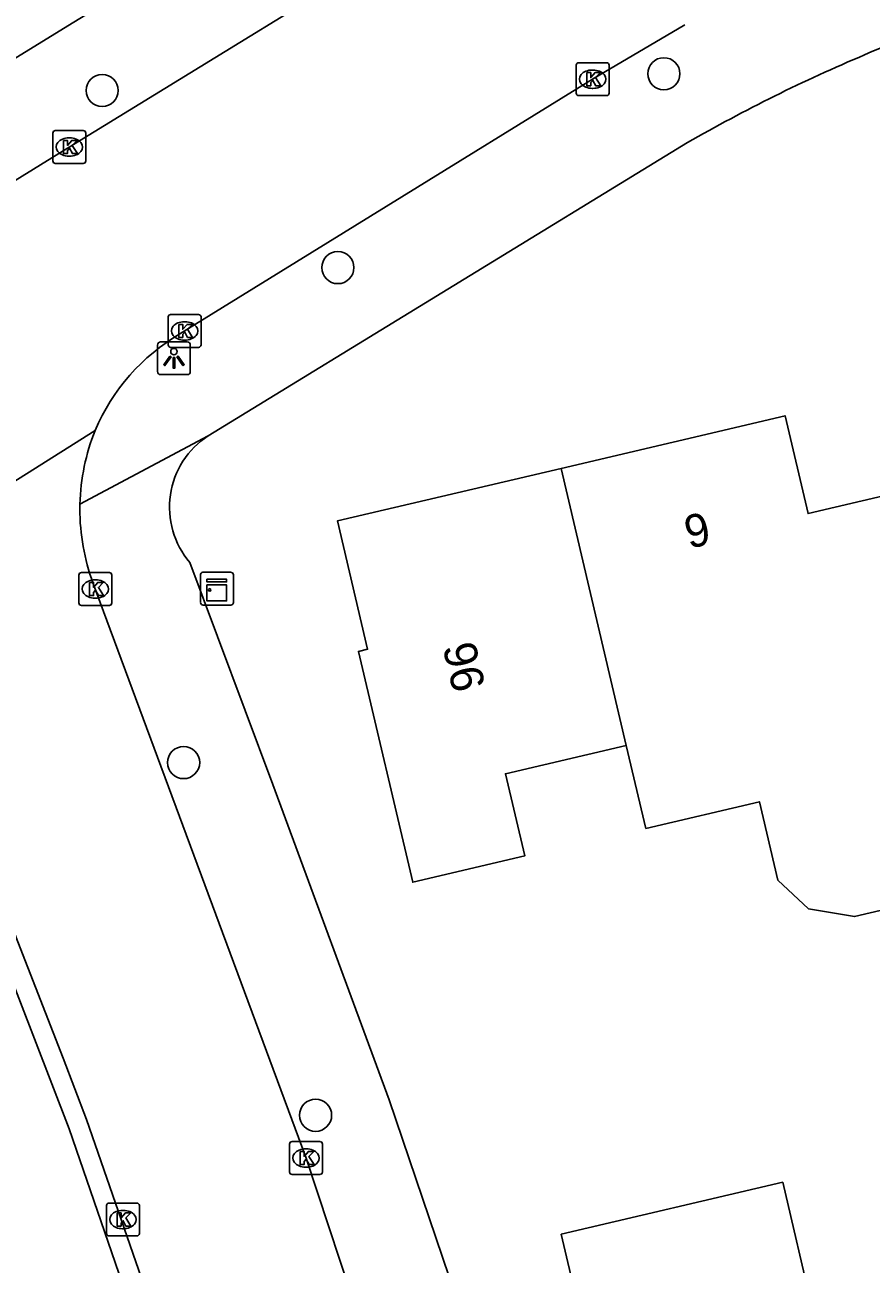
# Model space of a CAD drawing. Extents: x 157663 to 158496, y 379212 to 380934.
# Drawn here: x 158267.07 to 158292.83, y 380643.22 to 380680.97 of the extents above; entities that cross this region are included whole.
import ezdxf

# ---------------------------------------------------------------- set-up
doc = ezdxf.new("R2010")
doc.units = 0
for name, color, linetype in [('IMGEO_Boom', 7, 'Continuous'), ('IMGEO_Kast', 7, 'Continuous'), ('IMGEO_Kolk', 7, 'Continuous'), ('IMGEO_Lichtpunt', 7, 'Continuous'), ('IMGEO_Pand', 7, 'Continuous'), ('IMGEO_Pand_nummerreeks', 7, 'Continuous'), ('IMGEO_Rijbaan_lokaal_open', 7, 'Continuous'), ('IMGEO_Voetpad_open', 7, 'Continuous')]:
    doc.layers.add(name, color=color, linetype=linetype)

msp = doc.modelspace()

# ---------------------------------------------------------------- linework, layer by layer
at = {"layer": 'IMGEO_Boom'}
for centre in [(158286.521, 380679.48), (158269.424, 380678.969), (158276.598, 380673.576), (158271.903, 380658.501), (158275.92, 380647.76)]:
    msp.add_circle(centre, 0.489, dxfattribs=at)
at = {"layer": 'IMGEO_Kast'}
for p, q in [((158272.417, 380663.372), (158272.417, 380664.213)), ((158272.417, 380664.213), (158272.417, 380663.372)), ((158272.492, 380664.297), (158273.333, 380664.297)), ((158273.333, 380664.297), (158272.492, 380664.297)), ((158273.417, 380664.222), (158273.417, 380663.381)), ((158273.417, 380663.381), (158273.417, 380664.222)), ((158273.342, 380663.297), (158272.501, 380663.297)), ((158272.501, 380663.297), (158273.342, 380663.297))]:
    msp.add_line(p, q, dxfattribs=at)
for points in [[(158272.612, 380664.087), (158273.212, 380664.087), (158273.212, 380664.002), (158272.612, 380664.002), (158272.612, 380664.087)], [(158272.612, 380663.912), (158273.212, 380663.912), (158273.212, 380663.423), (158272.612, 380663.423), (158272.612, 380663.912)]]:
    msp.add_lwpolyline(points, dxfattribs=at)
msp.add_circle((158272.696, 380663.761), 0.0377, dxfattribs=at)
for centre, start, end in [((158272.495, 380664.219), 92.4484, 184.2845), ((158272.495, 380664.219), 92.4484, 184.2845), ((158273.339, 380664.219), 2.4484, 94.2845), ((158273.339, 380664.219), 2.4484, 94.2845), ((158272.495, 380663.375), 182.4484, 274.2845), ((158272.495, 380663.375), 182.4484, 274.2845), ((158273.339, 380663.375), 272.4484, 4.2845), ((158273.339, 380663.375), 272.4484, 4.2845)]:
    msp.add_arc(centre, 0.0779, start, end, dxfattribs=at)
at = {"layer": 'IMGEO_Kolk'}
for p, q in [((158283.852, 380678.888), (158283.852, 380679.74)), ((158283.927, 380679.814), (158284.779, 380679.814)), ((158284.34, 380679.594), (158284.365, 380679.594)), ((158284.853, 380679.74), (158284.853, 380678.888)), ((158284.779, 380678.814), (158283.927, 380678.814)), ((158284.363, 380679.034), (158284.338, 380679.034)), ((158267.923, 380676.823), (158267.923, 380677.675)), ((158267.998, 380677.749), (158268.85, 380677.749)), ((158268.924, 380677.675), (158268.924, 380676.823)), ((158268.411, 380677.529), (158268.436, 380677.529)), ((158268.434, 380676.969), (158268.409, 380676.969)), ((158268.85, 380676.749), (158267.998, 380676.749)), ((158271.432, 380671.222), (158271.432, 380672.074)), ((158271.507, 380672.148), (158272.359, 380672.148)), ((158272.433, 380672.074), (158272.433, 380671.222)), ((158271.92, 380671.928), (158271.945, 380671.928)), ((158271.943, 380671.368), (158271.918, 380671.368)), ((158272.359, 380671.148), (158271.507, 380671.148)), ((158268.716, 380663.362), (158268.716, 380664.214)), ((158268.791, 380664.288), (158269.643, 380664.288)), ((158269.204, 380664.068), (158269.229, 380664.068)), ((158269.717, 380664.214), (158269.717, 380663.362)), ((158269.227, 380663.508), (158269.202, 380663.508)), ((158269.643, 380663.288), (158268.791, 380663.288)), ((158275.127, 380646.033), (158275.127, 380646.885)), ((158275.202, 380646.959), (158276.054, 380646.959)), ((158275.615, 380646.739), (158275.64, 380646.739)), ((158276.128, 380646.885), (158276.128, 380646.033)), ((158276.054, 380645.959), (158275.202, 380645.959)), ((158275.638, 380646.179), (158275.613, 380646.179)), ((158269.555, 380644.159), (158269.555, 380645.011)), ((158269.63, 380645.085), (158270.482, 380645.085)), ((158270.043, 380644.865), (158270.068, 380644.865)), ((158270.556, 380645.011), (158270.556, 380644.159)), ((158270.482, 380644.085), (158269.63, 380644.085)), ((158270.066, 380644.305), (158270.041, 380644.305))]:
    msp.add_line(p, q, dxfattribs=at)
for points in [[(158283.852, 380678.888), (158283.852, 380679.74)], [(158283.927, 380679.814), (158284.779, 380679.814)], [(158284.853, 380679.74), (158284.853, 380678.888)], [(158284.173, 380679.514), (158284.296, 380679.514), (158284.296, 380679.363), (158284.426, 380679.514), (158284.59, 380679.514), (158284.444, 380679.363), (158284.597, 380679.114), (158284.445, 380679.114), (158284.36, 380679.278), (158284.296, 380679.211), (158284.296, 380679.114), (158284.173, 380679.114), (158284.173, 380679.514)], [(158284.779, 380678.814), (158283.927, 380678.814)], [(158267.923, 380676.823), (158267.923, 380677.675)], [(158267.998, 380677.749), (158268.85, 380677.749)], [(158268.924, 380677.675), (158268.924, 380676.823)], [(158268.244, 380677.449), (158268.367, 380677.449), (158268.367, 380677.298), (158268.497, 380677.449), (158268.661, 380677.449), (158268.515, 380677.298), (158268.668, 380677.049), (158268.516, 380677.049), (158268.431, 380677.213), (158268.367, 380677.146), (158268.367, 380677.049), (158268.244, 380677.049), (158268.244, 380677.449)], [(158268.85, 380676.749), (158267.998, 380676.749)], [(158271.432, 380671.222), (158271.432, 380672.074)], [(158271.507, 380672.148), (158272.359, 380672.148)], [(158272.433, 380672.074), (158272.433, 380671.222)], [(158271.753, 380671.848), (158271.876, 380671.848), (158271.876, 380671.697), (158272.006, 380671.848), (158272.17, 380671.848), (158272.024, 380671.697), (158272.177, 380671.448), (158272.025, 380671.448), (158271.94, 380671.612), (158271.876, 380671.545), (158271.876, 380671.448), (158271.753, 380671.448), (158271.753, 380671.848)], [(158272.359, 380671.148), (158271.507, 380671.148)], [(158268.716, 380663.362), (158268.716, 380664.214)], [(158268.791, 380664.288), (158269.643, 380664.288)], [(158269.717, 380664.214), (158269.717, 380663.362)], [(158269.037, 380663.988), (158269.16, 380663.988), (158269.16, 380663.837), (158269.29, 380663.988), (158269.454, 380663.988), (158269.308, 380663.837), (158269.461, 380663.588), (158269.309, 380663.588), (158269.224, 380663.752), (158269.16, 380663.685), (158269.16, 380663.588), (158269.037, 380663.588), (158269.037, 380663.988)], [(158269.643, 380663.288), (158268.791, 380663.288)], [(158275.127, 380646.033), (158275.127, 380646.885)], [(158275.202, 380646.959), (158276.054, 380646.959)], [(158276.128, 380646.885), (158276.128, 380646.033)], [(158275.448, 380646.659), (158275.571, 380646.659), (158275.571, 380646.508), (158275.701, 380646.659), (158275.865, 380646.659), (158275.719, 380646.508), (158275.872, 380646.259), (158275.72, 380646.259), (158275.635, 380646.423), (158275.571, 380646.356), (158275.571, 380646.259), (158275.448, 380646.259), (158275.448, 380646.659)], [(158276.054, 380645.959), (158275.202, 380645.959)], [(158269.555, 380644.159), (158269.555, 380645.011)], [(158269.63, 380645.085), (158270.482, 380645.085)], [(158270.556, 380645.011), (158270.556, 380644.159)], [(158269.876, 380644.785), (158269.999, 380644.785), (158269.999, 380644.634), (158270.129, 380644.785), (158270.293, 380644.785), (158270.147, 380644.634), (158270.3, 380644.385), (158270.148, 380644.385), (158270.063, 380644.549), (158269.999, 380644.482), (158269.999, 380644.385), (158269.876, 380644.385), (158269.876, 380644.785)], [(158270.482, 380644.085), (158269.63, 380644.085)]]:
    msp.add_lwpolyline(points, dxfattribs=at)
for centre, start, end in [((158283.929, 380679.738), 91.552, 178.448), ((158283.929, 380679.738), 91.552, 178.448), ((158284.777, 380679.738), 1.552, 88.448), ((158284.777, 380679.738), 1.552, 88.448), ((158283.929, 380678.89), 181.552, 268.448), ((158283.929, 380678.89), 181.552, 268.448), ((158284.777, 380678.89), 271.552, 358.448), ((158284.777, 380678.89), 271.552, 358.448), ((158268, 380677.673), 91.552, 178.448), ((158268, 380677.673), 91.552, 178.448), ((158268.848, 380677.673), 1.552, 88.448), ((158268.848, 380677.673), 1.552, 88.448), ((158268, 380676.825), 181.552, 268.448), ((158268, 380676.825), 181.552, 268.448), ((158268.848, 380676.825), 271.552, 358.448), ((158268.848, 380676.825), 271.552, 358.448), ((158271.509, 380672.072), 91.552, 178.448), ((158271.509, 380672.072), 91.552, 178.448), ((158272.357, 380672.072), 1.552, 88.448), ((158272.357, 380672.072), 1.552, 88.448), ((158271.509, 380671.224), 181.552, 268.448), ((158271.509, 380671.224), 181.552, 268.448), ((158272.357, 380671.224), 271.552, 358.448), ((158272.357, 380671.224), 271.552, 358.448), ((158268.793, 380664.212), 91.552, 178.448), ((158268.793, 380664.212), 91.552, 178.448), ((158269.641, 380664.212), 1.552, 88.448), ((158269.641, 380664.212), 1.552, 88.448), ((158268.793, 380663.364), 181.552, 268.448), ((158268.793, 380663.364), 181.552, 268.448), ((158269.641, 380663.364), 271.552, 358.448), ((158269.641, 380663.364), 271.552, 358.448), ((158275.204, 380646.883), 91.552, 178.448), ((158275.204, 380646.883), 91.552, 178.448), ((158276.052, 380646.883), 1.552, 88.448), ((158276.052, 380646.883), 1.552, 88.448), ((158275.204, 380646.035), 181.552, 268.448), ((158275.204, 380646.035), 181.552, 268.448), ((158276.052, 380646.035), 271.552, 358.448), ((158276.052, 380646.035), 271.552, 358.448), ((158269.632, 380645.009), 91.552, 178.448), ((158269.632, 380645.009), 91.552, 178.448), ((158270.48, 380645.009), 1.552, 88.448), ((158270.48, 380645.009), 1.552, 88.448), ((158269.632, 380644.161), 181.552, 268.448), ((158269.632, 380644.161), 181.552, 268.448), ((158270.48, 380644.161), 271.552, 358.448), ((158270.48, 380644.161), 271.552, 358.448)]:
    msp.add_arc(centre, 0.0765, start, end, dxfattribs=at)
for centre, major_axis, ratio, start_param, end_param in [((158284.339, 380679.314), (-0.387, 0.002), 0.722429, 4.712389, 7.853982), ((158284.364, 380679.314), (-0.39, 0.002), 0.717154, 1.570796, 4.712389), ((158268.41, 380677.249), (-0.387, 0.002), 0.722429, 4.712389, 7.853982), ((158268.435, 380677.249), (-0.39, 0.002), 0.717154, 1.570796, 4.712389), ((158271.919, 380671.648), (-0.387, 0.002), 0.722429, 4.712389, 7.853982), ((158271.944, 380671.648), (-0.39, 0.002), 0.717154, 1.570796, 4.712389), ((158269.203, 380663.788), (-0.387, 0.002), 0.722429, 4.712389, 7.853982), ((158269.228, 380663.788), (-0.39, 0.002), 0.717154, 1.570796, 4.712389), ((158275.614, 380646.459), (-0.387, 0.002), 0.722429, 4.712389, 7.853982), ((158275.639, 380646.459), (-0.39, 0.002), 0.717154, 1.570796, 4.712389), ((158270.042, 380644.585), (-0.387, 0.002), 0.722429, 4.712389, 7.853982), ((158270.067, 380644.585), (-0.39, 0.002), 0.717154, 1.570796, 4.712389)]:
    msp.add_ellipse(centre, major_axis=major_axis, ratio=ratio, start_param=start_param, end_param=end_param, dxfattribs=at)
at = {"layer": 'IMGEO_Lichtpunt'}
for p, q in [((158272.012, 380671.314), (158271.204, 380671.314)), ((158272.012, 380671.314), (158271.204, 380671.314)), ((158271.11, 380671.219), (158271.11, 380670.412)), ((158271.11, 380671.219), (158271.11, 380670.412)), ((158272.106, 380670.412), (158272.106, 380671.219)), ((158272.106, 380670.412), (158272.106, 380671.219)), ((158271.204, 380670.318), (158272.012, 380670.318)), ((158271.204, 380670.318), (158272.012, 380670.318))]:
    msp.add_line(p, q, dxfattribs=at)
for points in [[(158271.484, 380670.883), (158271.523, 380670.855), (158271.335, 380670.593), (158271.297, 380670.62), (158271.484, 380670.883)], [(158271.696, 380670.855), (158271.734, 380670.882), (158271.921, 380670.62), (158271.882, 380670.592), (158271.696, 380670.855)], [(158271.586, 380670.835), (158271.633, 380670.835), (158271.633, 380670.513), (158271.586, 380670.513), (158271.586, 380670.835)]]:
    msp.add_lwpolyline(points, dxfattribs=at)
msp.add_circle((158271.609, 380671.017), 0.0994, dxfattribs=at)
for centre, start, end in [((158271.204, 380671.219), 90, 180), ((158271.204, 380671.219), 90, 180), ((158272.012, 380671.219), 0, 90), ((158272.012, 380671.219), 0, 90), ((158271.204, 380670.412), 180, 270), ((158271.204, 380670.412), 180, 270), ((158272.012, 380670.412), 270, 0), ((158272.012, 380670.412), 270, 360)]:
    msp.add_arc(centre, 0.0946, start, end, dxfattribs=at)
at = {"layer": 'IMGEO_Pand'}
for points in [[(158294.848, 380667.01), (158290.91, 380666.085), (158290.21, 380669.064), (158283.396, 380667.463)], [(158283.396, 380667.463), (158276.582, 380665.863), (158277.5, 380661.952), (158277.225, 380661.888), (158278.877, 380654.857), (158282.285, 380655.657), (158281.697, 380658.162), (158285.378, 380659.026)], [(158283.396, 380667.463), (158285.378, 380659.026)], [(158285.378, 380659.026), (158285.973, 380656.495), (158289.429, 380657.307), (158289.99, 380654.918), (158290.926, 380654.044), (158292.32, 380653.811), (158294.054, 380654.218), (158294.9, 380655.123), (158295.132, 380656.517), (158294.658, 380658.535), (158296.726, 380659.02)], [(158284.305, 380640.265), (158283.395, 380644.136), (158290.137, 380645.719), (158291.046, 380641.85)]]:
    msp.add_lwpolyline(points, dxfattribs=at)
at = {"layer": 'IMGEO_Rijbaan_lokaal_open'}
for points in [[(158280.194, 380684.478), (158268.424, 380677.249), (158268.233, 380677.131), (158263.098, 380673.967), (158246.494, 380663.768), (158243.889, 380662.222), (158239.92, 380659.948)], [(158287.16, 380680.971), (158284.353, 380679.314), (158271.792, 380671.557)], [(158259.413, 380662.428), (158269.209, 380668.62)], [(158284.585, 380612.128), (158283.092, 380619.448), (158281.301, 380627.252), (158279.102, 380635.44), (158277.35, 380641.254), (158275.628, 380646.459), (158269.134, 380664.006), (158269.099, 380664.106)], [(158278.213, 380614.328), (158277.479, 380617.972), (158275.399, 380626.75), (158274.89, 380628.688), (158273.069, 380635.27), (158271.067, 380641.515), (158268.951, 380647.635), (158268.233, 380649.501), (158266.856, 380653.04), (158265.25, 380657.252)]]:
    msp.add_lwpolyline(points, dxfattribs=at)
for centre, radius, start, end in [((158274.957, 380666.169), 6.249, 120.4332, 156.9055), ((158275.24, 380666.209), 6.495, 158.21, 178.553), ((158275.235, 380666.22), 6.49, 178.645, 199.0069)]:
    msp.add_arc(centre, radius, start, end, dxfattribs=at)
at = {"layer": 'IMGEO_Voetpad_open'}
for points in [[(158244.961, 380666.536), (158268.56, 380681.046), (158278.546, 380687.175), (158281.278, 380688.781)], [(158272.653, 380668.455), (158287.24, 380677.382)], [(158268.747, 380666.373), (158272.653, 380668.455)], [(158281.989, 380636.364), (158280.184, 380642.245), (158278.162, 380648.233), (158274.614, 380657.836), (158272.089, 380664.599)], [(158266.359, 380652.693), (158268.423, 380647.352), (158270.472, 380641.386), (158272.481, 380635.085), (158274.294, 380628.549), (158274.835, 380626.514), (158276.868, 380617.835), (158277.607, 380614.209)]]:
    msp.add_lwpolyline(points, dxfattribs=at)
for centre, radius, start, end in [((158312.453, 380635.549), 48.721, 104.5904, 114.0174), ((158311.522, 380635.188), 48.682, 112.8434, 119.9199), ((158274.07, 380666.278), 2.597, 123.0732, 220.284)]:
    msp.add_arc(centre, radius, start, end, dxfattribs=at)

# ---------------------------------------------------------------- texts
at = {"layer": 'IMGEO_Pand_nummerreeks'}
for s, rotation, p in [('9', 13.2183, (158287.285, 380665.008)), ('96', 283.2223, (158279.781, 380662.031))]:
    msp.add_text(s, height=1, rotation=rotation, dxfattribs=at).set_placement(p)

doc.saveas('drawing.dxf')
